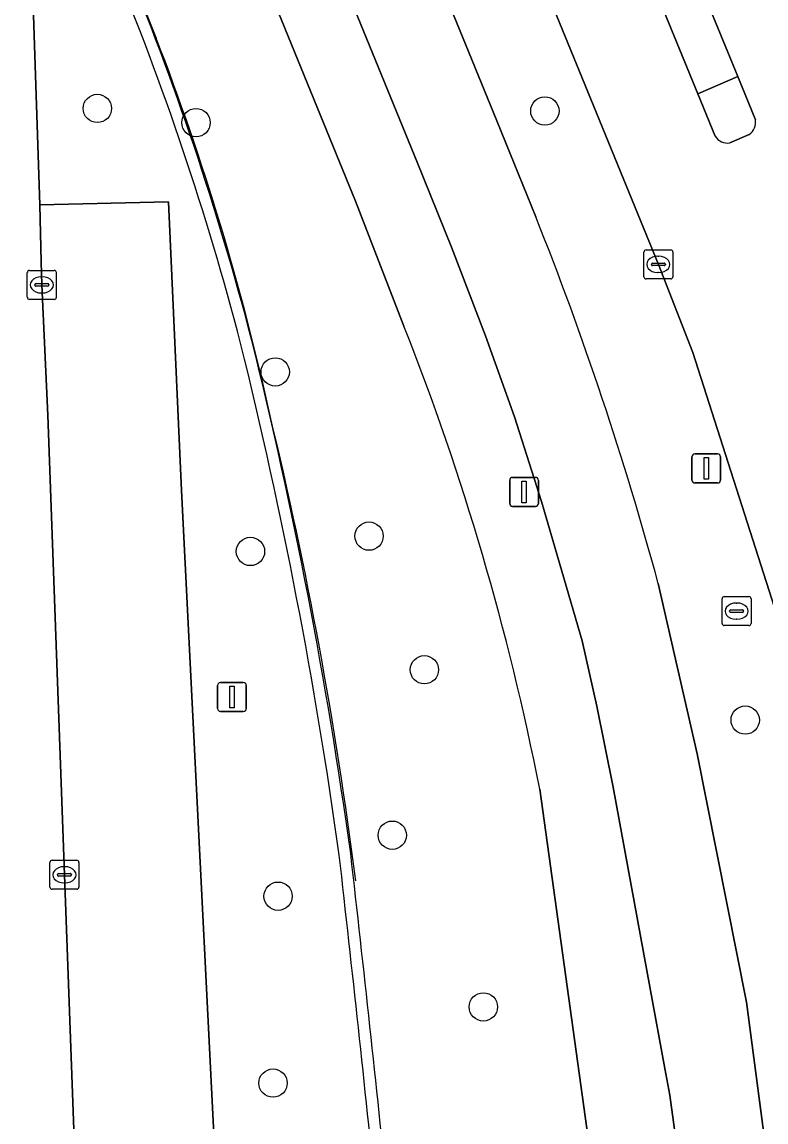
# Model space of a CAD drawing. Extents: x 160554 to 161248, y 385329 to 386506.
# Drawn here: x 161063.88 to 161089.57, y 386294.32 to 386332.29 of the extents above; entities that cross this region are included whole.
import ezdxf

# ---------------------------------------------------------------- set-up
doc = ezdxf.new("R2010")
doc.units = 0
for name, color, linetype in [('IMGEO_Berm_groen', 7, 'Continuous'), ('IMGEO_Boom', 7, 'Continuous'), ('IMGEO_Fietspad_gesloten', 7, 'Continuous'), ('IMGEO_Groenvoorziening', 7, 'Continuous'), ('IMGEO_Haag', 7, 'Continuous'), ('IMGEO_Hek', 7, 'Continuous'), ('IMGEO_Kolk', 7, 'Continuous'), ('IMGEO_Lichtmast', 7, 'Continuous'), ('IMGEO_Parkeervlak_open', 7, 'Continuous'), ('IMGEO_Rijbaan_lokaal_open', 7, 'Continuous'), ('IMGEO_Rijbaan_regionaal_gesloten', 7, 'Continuous'), ('IMGEO_Rioolput', 7, 'Continuous'), ('IMGEO_Verkeersbordpaal', 7, 'Continuous'), ('IMGEO_Verkeerseiland_gesloten', 7, 'Continuous'), ('IMGEO_Voetpad_open', 7, 'Continuous')]:
    doc.layers.add(name, color=color, linetype=linetype)

msp = doc.modelspace()

# ---------------------------------------------------------------- linework, layer by layer
at = {"layer": 'IMGEO_Berm_groen'}
for points in [[(161055.924, 386446.282), (161055.971, 386445.969), (161058.684, 386425.193), (161060.304, 386413.14), (161061.269, 386405.896), (161061.745, 386402.702), (161062.457, 386398.767), (161063.444, 386393.848), (161064.554, 386388.956), (161065.492, 386385.289), (161066.41, 386382.188), (161067.387, 386379.328), (161068.364, 386376.517), (161070.442, 386370.869), (161072.006, 386366.904), (161079.385, 386348.887), (161087.211, 386329.806), (161088.593, 386330.404), (161082.35, 386345.624), (161075.133, 386363.29), (161074.032, 386366.056), (161072.332, 386370.759), (161070.709, 386375.534), (161069.814, 386378.353)], [(161094.461, 386294.924), (161092.855, 386302.039), (161092.359, 386303.947), (161090.322, 386310.439), (161089.854, 386312.082), (161087.036, 386320.88), (161085.85, 386323.924), (161083.522, 386329.629), (161078.097, 386342.869), (161070.009, 386362.558), (161067.759, 386368.181), (161065, 386375.601), (161063.723, 386379.378), (161061.703, 386386.088), (161061.185, 386388.043), (161059.871, 386393.895), (161059.283, 386396.862), (161057.798, 386405.716), (161053.876, 386434.872)], [(161051.251, 386427.35), (161053.657, 386411.675), (161055.379, 386401.089), (161056.829, 386393.358), (161058.17, 386387.166), (161058.979, 386384.275), (161063.677, 386370.037), (161064.471, 386367.794), (161071.84, 386349.526), (161080.28, 386328.88), (161081.617, 386325.565)], [(161085.848, 386312.903), (161087.19, 386307.026), (161088.889, 386298.451), (161103.567, 386187.092), (161104.297, 386182.605)]]:
    msp.add_lwpolyline(points, dxfattribs=at)
msp.add_arc((160973.857, 386282.519), 116.04, 15.17931, 21.77473, dxfattribs=at)
at = {"layer": 'IMGEO_Boom'}
for centre in [(161066.485, 386329.307), (161081.932, 386329.22), (161069.891, 386328.816), (161072.624, 386320.212), (161075.864, 386314.543), (161071.77, 386314.013), (161077.774, 386309.93), (161088.848, 386308.192), (161076.665, 386304.219), (161072.724, 386302.113), (161079.808, 386298.292), (161072.549, 386295.662)]:
    msp.add_circle(centre, 0.489, dxfattribs=at)
at = {"layer": 'IMGEO_Fietspad_gesloten'}
for points in [[(161048.936, 386422.601), (161051.479, 386405.774), (161053.244, 386395.895), (161054.016, 386391.936), (161055.496, 386385.09), (161055.778, 386384.113), (161061.489, 386367.043), (161062.156, 386365.13), (161062.895, 386363.243), (161070.293, 386345.132), (161077.526, 386327.456), (161078.711, 386324.52), (161079.887, 386321.461), (161080.881, 386318.658), (161081.816, 386315.743), (161083.216, 386310.933), (161083.729, 386308.669), (161084.286, 386305.882), (161086.079, 386296.166), (161086.241, 386295.246), (161089.26, 386273.118), (161100.316, 386188.979)], [(161081.617, 386325.565), (161080.28, 386328.88), (161071.84, 386349.526), (161064.471, 386367.794)], [(161100.821, 386181.042), (161104.363, 386179.719), (161104.297, 386182.605), (161103.567, 386187.092), (161088.889, 386298.451), (161087.19, 386307.026), (161085.848, 386312.903)]]:
    msp.add_lwpolyline(points, dxfattribs=at)
msp.add_arc((160973.857, 386282.519), 116.04, 15.17931, 21.77473, dxfattribs=at)
at = {"layer": 'IMGEO_Groenvoorziening'}
for points in [[(161043.381, 386416.822), (161042.006, 386416.743), (161043.389, 386379.736), (161048.332, 386379.879), (161049.756, 386339.292), (161064.04, 386339.75), (161064.496, 386325.979), (161068.946, 386326.086), (161069.391, 386316.113), (161070.939, 386285.189), (161071.538, 386268.247)], [(161077.069, 386321.795), (161075.393, 386326.106), (161068.074, 386344.035), (161060.883, 386361.597), (161060.143, 386363.456), (161059.442, 386365.324), (161053.747, 386382.377)], [(161089.261, 386250.038), (161084.554, 386285.892), (161083.386, 386294.096), (161081.753, 386305.805)]]:
    msp.add_lwpolyline(points, dxfattribs=at)
for centre, radius, start, end in [((160974.958, 386296.09), 99.686, 14.58965, 22.59781), ((160974.958, 386296.09), 99.686, 14.58965, 22.59781), ((160975.056, 386296.121), 99.984, 14.58459, 22.60157), ((160975.056, 386296.121), 99.984, 14.58459, 22.60157), ((160992.332, 386288.292), 91.12, 11.08124, 21.57287), ((160906.024, 386280.168), 170.419, 7.88072, 13.93219), ((160906.024, 386280.168), 170.419, 7.88072, 13.93219), ((160905.773, 386280.129), 171.072, 7.88024, 13.92489), ((160905.773, 386280.129), 171.072, 7.88024, 13.92489), ((160066.321, 386188.32), 1015.472, 5.840253, 6.517541), ((160066.321, 386188.32), 1015.472, 5.840253, 6.517541), ((159988.224, 386179.872), 1093.624, 5.864684, 6.492622), ((159988.224, 386179.872), 1093.624, 5.864684, 6.492622)]:
    msp.add_arc(centre, radius, start, end, dxfattribs=at)
at = {"layer": 'IMGEO_Haag'}
for centre, radius, start, end in [((160974.958, 386296.09), 99.686, 14.58965, 22.59781), ((160975.056, 386296.121), 99.984, 14.58459, 22.60157), ((160906.024, 386280.168), 170.419, 7.88072, 13.93219), ((160905.773, 386280.129), 171.072, 7.88024, 13.92489), ((160066.321, 386188.32), 1015.472, 5.840253, 6.517541), ((159988.224, 386179.872), 1093.624, 5.864684, 6.492622)]:
    msp.add_arc(centre, radius, start, end, dxfattribs=at)
at = {"layer": 'IMGEO_Hek'}
msp.add_lwpolyline([(161061.367, 386349.604), (161068.515, 386331.729)], dxfattribs=at)
for centre, radius, start, end in [((160986.434, 386299.83), 88.062, 12.36734, 21.23746), ((160928.128, 386283.836), 148.473, 7.27801, 13.57731)]:
    msp.add_arc(centre, radius, start, end, dxfattribs=at)
at = {"layer": 'IMGEO_Kolk'}
for p, q in [((161085.349, 386323.498), (161085.349, 386324.35)), ((161085.424, 386324.424), (161086.276, 386324.424)), ((161085.837, 386324.204), (161085.862, 386324.204)), ((161086.35, 386324.35), (161086.35, 386323.498)), ((161064.143, 386323.716), (161064.995, 386323.716)), ((161085.608, 386323.918), (161085.608, 386323.93)), ((161086.046, 386323.881), (161085.648, 386323.881)), ((161085.651, 386323.967), (161086.049, 386323.967)), ((161086.092, 386323.93), (161086.092, 386323.918)), ((161064.068, 386322.79), (161064.068, 386323.642)), ((161064.556, 386323.496), (161064.581, 386323.496)), ((161065.069, 386323.642), (161065.069, 386322.79)), ((161086.276, 386323.424), (161085.424, 386323.424)), ((161085.86, 386323.644), (161085.835, 386323.644)), ((161064.327, 386323.21), (161064.327, 386323.222)), ((161064.765, 386323.173), (161064.367, 386323.173)), ((161064.37, 386323.259), (161064.768, 386323.259)), ((161064.579, 386322.936), (161064.554, 386322.936)), ((161064.811, 386323.222), (161064.811, 386323.21)), ((161064.995, 386322.716), (161064.143, 386322.716)), ((161064.848, 386302.426), (161064.848, 386303.278)), ((161064.923, 386303.352), (161065.775, 386303.352)), ((161065.849, 386303.278), (161065.849, 386302.426)), ((161065.107, 386302.846), (161065.107, 386302.858)), ((161065.545, 386302.809), (161065.147, 386302.809)), ((161065.15, 386302.895), (161065.548, 386302.895)), ((161065.336, 386303.132), (161065.361, 386303.132)), ((161065.591, 386302.858), (161065.591, 386302.846)), ((161065.359, 386302.572), (161065.334, 386302.572)), ((161065.775, 386302.352), (161064.923, 386302.352))]:
    msp.add_line(p, q, dxfattribs=at)
for points in [[(161085.349, 386323.498), (161085.349, 386324.35)], [(161085.424, 386324.424), (161086.276, 386324.424)], [(161086.35, 386324.35), (161086.35, 386323.498)], [(161064.143, 386323.716), (161064.995, 386323.716)], [(161064.068, 386322.79), (161064.068, 386323.642)], [(161065.069, 386323.642), (161065.069, 386322.79)], [(161086.276, 386323.424), (161085.424, 386323.424)], [(161064.995, 386322.716), (161064.143, 386322.716)], [(161064.848, 386302.426), (161064.848, 386303.278)], [(161064.923, 386303.352), (161065.775, 386303.352)], [(161065.849, 386303.278), (161065.849, 386302.426)], [(161065.775, 386302.352), (161064.923, 386302.352)]]:
    msp.add_lwpolyline(points, dxfattribs=at)
for centre, radius, start, end in [((161085.426, 386324.348), 0.0765, 91.552, 178.448), ((161085.426, 386324.348), 0.0765, 91.552, 178.448), ((161086.274, 386324.348), 0.0765, 1.552, 88.448), ((161086.274, 386324.348), 0.0765, 1.552, 88.448), ((161064.145, 386323.64), 0.0765, 91.552, 178.448), ((161064.145, 386323.64), 0.0765, 91.552, 178.448), ((161064.993, 386323.64), 0.0765, 1.552, 88.448), ((161064.993, 386323.64), 0.0765, 1.552, 88.448), ((161085.648, 386323.927), 0.0403, 85.8775, 175.7526), ((161085.645, 386323.917), 0.0366, 178.938, 274.7102), ((161086.049, 386323.924), 0.043, 264.8664, 352.4533), ((161086.053, 386323.929), 0.0386, 1.7309, 96.639), ((161085.426, 386323.5), 0.0765, 181.552, 268.448), ((161085.426, 386323.5), 0.0765, 181.552, 268.448), ((161086.274, 386323.5), 0.0765, 271.552, 358.448), ((161086.274, 386323.5), 0.0765, 271.552, 358.448), ((161064.367, 386323.219), 0.0403, 85.8775, 175.7526), ((161064.364, 386323.209), 0.0366, 178.938, 274.7102), ((161064.768, 386323.216), 0.043, 264.8664, 352.4533), ((161064.772, 386323.221), 0.0386, 1.7309, 96.639), ((161064.145, 386322.792), 0.0765, 181.552, 268.448), ((161064.145, 386322.792), 0.0765, 181.552, 268.448), ((161064.993, 386322.792), 0.0765, 271.552, 358.448), ((161064.993, 386322.792), 0.0765, 271.552, 358.448), ((161064.925, 386303.276), 0.0765, 91.552, 178.448), ((161064.925, 386303.276), 0.0765, 91.552, 178.448), ((161065.773, 386303.276), 0.0765, 1.552, 88.448), ((161065.773, 386303.276), 0.0765, 1.552, 88.448), ((161065.147, 386302.855), 0.0403, 85.8775, 175.7526), ((161065.144, 386302.845), 0.0366, 178.938, 274.7102), ((161065.548, 386302.852), 0.043, 264.8664, 352.4533), ((161065.552, 386302.857), 0.0386, 1.7309, 96.639), ((161064.925, 386302.428), 0.0765, 181.552, 268.448), ((161064.925, 386302.428), 0.0765, 181.552, 268.448), ((161065.773, 386302.428), 0.0765, 271.552, 358.448), ((161065.773, 386302.428), 0.0765, 271.552, 358.448)]:
    msp.add_arc(centre, radius, start, end, dxfattribs=at)
for centre, major_axis, ratio, start_param, end_param in [((161085.836, 386323.924), (-0.387, 0.002), 0.722429, 4.712389, 7.853982), ((161085.861, 386323.924), (-0.39, 0.002), 0.717154, 1.570796, 4.712389), ((161064.555, 386323.216), (-0.387, 0.002), 0.722429, 4.712389, 7.853982), ((161064.58, 386323.216), (-0.39, 0.002), 0.717154, 1.570796, 4.712389), ((161065.335, 386302.852), (-0.387, 0.002), 0.722429, 4.712389, 7.853982), ((161065.36, 386302.852), (-0.39, 0.002), 0.717154, 1.570796, 4.712389)]:
    msp.add_ellipse(centre, major_axis=major_axis, ratio=ratio, start_param=start_param, end_param=end_param, dxfattribs=at)
at = {"layer": 'IMGEO_Lichtmast'}
for p, q in [((161080.718, 386315.669), (161080.718, 386316.469)), ((161080.718, 386316.469), (161080.718, 386315.669)), ((161080.818, 386316.569), (161081.608, 386316.569)), ((161081.608, 386316.569), (161080.818, 386316.569)), ((161081.708, 386316.469), (161081.708, 386315.669)), ((161081.708, 386315.669), (161081.708, 386316.469)), ((161081.608, 386315.569), (161080.818, 386315.569)), ((161080.818, 386315.569), (161081.608, 386315.569)), ((161070.634, 386308.589), (161070.634, 386309.389)), ((161070.634, 386309.389), (161070.634, 386308.589)), ((161070.734, 386309.489), (161071.524, 386309.489)), ((161071.524, 386309.489), (161070.734, 386309.489)), ((161071.624, 386309.389), (161071.624, 386308.589)), ((161071.624, 386308.589), (161071.624, 386309.389)), ((161071.524, 386308.489), (161070.734, 386308.489)), ((161070.734, 386308.489), (161071.524, 386308.489))]:
    msp.add_line(p, q, dxfattribs=at)
for points in [[(161081.138, 386316.444), (161081.288, 386316.444), (161081.288, 386315.694), (161081.138, 386315.694), (161081.138, 386316.444)], [(161071.054, 386309.364), (161071.204, 386309.364), (161071.204, 386308.614), (161071.054, 386308.614), (161071.054, 386309.364)]]:
    msp.add_lwpolyline(points, dxfattribs=at)
for centre, start, end in [((161080.818, 386316.469), 90, 180), ((161080.818, 386316.469), 90, 180), ((161081.608, 386316.469), 0, 90), ((161081.608, 386316.469), 360, 90), ((161080.818, 386315.669), 180, 270), ((161080.818, 386315.669), 180, 270), ((161081.608, 386315.669), 270, 0), ((161081.608, 386315.669), 270, 0), ((161070.734, 386309.389), 90, 180), ((161070.734, 386309.389), 90, 180), ((161071.524, 386309.389), 0, 90), ((161071.524, 386309.389), 360, 90), ((161070.734, 386308.589), 180, 270), ((161070.734, 386308.589), 180, 270), ((161071.524, 386308.589), 270, 0), ((161071.524, 386308.589), 270, 0)]:
    msp.add_arc(centre, 0.1, start, end, dxfattribs=at)
at = {"layer": 'IMGEO_Parkeervlak_open'}
msp.add_lwpolyline([(161069.391, 386316.113), (161068.946, 386326.086), (161064.496, 386325.979), (161064.548, 386324.012), (161064.57, 386323.216), (161064.772, 386318.721), (161065.35, 386302.853), (161066.007, 386284.945), (161066.544, 386268.509), (161067.444, 386243.833), (161072.408, 386243.993), (161071.87, 386258.998), (161071.837, 386259.923), (161071.538, 386268.247), (161070.939, 386285.189)], close=True, dxfattribs=at)
at = {"layer": 'IMGEO_Rijbaan_lokaal_open'}
msp.add_lwpolyline([(161066.544, 386268.509), (161066.007, 386284.945), (161065.35, 386302.853), (161064.772, 386318.721), (161064.57, 386323.216), (161064.548, 386324.012), (161064.496, 386325.979), (161064.04, 386339.75), (161049.756, 386339.292), (161044.824, 386339.115), (161043.389, 386379.736), (161042.006, 386416.743)], dxfattribs=at)
at = {"layer": 'IMGEO_Rijbaan_regionaal_gesloten'}
for points in [[(161053.876, 386434.872), (161057.798, 386405.716), (161059.283, 386396.862), (161059.871, 386393.895), (161061.185, 386388.043), (161061.703, 386386.088), (161063.723, 386379.378), (161065, 386375.601), (161067.759, 386368.181), (161070.009, 386362.558), (161078.097, 386342.869), (161083.522, 386329.629), (161085.85, 386323.924), (161087.036, 386320.88), (161089.854, 386312.082), (161090.322, 386310.439), (161092.359, 386303.947), (161092.855, 386302.039), (161094.461, 386294.924)], [(161087.809, 386328.347), (161087.211, 386329.806), (161079.385, 386348.887), (161072.006, 386366.904), (161070.442, 386370.869), (161068.364, 386376.517), (161067.387, 386379.328), (161066.41, 386382.188), (161065.492, 386385.289), (161064.554, 386388.956), (161063.444, 386393.848), (161062.457, 386398.767), (161061.745, 386402.702), (161061.269, 386405.896), (161060.304, 386413.14), (161058.684, 386425.193)], [(161069.814, 386378.353), (161070.709, 386375.534), (161072.332, 386370.759), (161074.032, 386366.056), (161075.133, 386363.29), (161082.35, 386345.624), (161088.593, 386330.404), (161089.202, 386328.919)], [(161088.987, 386328.406), (161088.321, 386328.12)]]:
    msp.add_lwpolyline(points, dxfattribs=at)
for centre, radius, start, end in [((161088.691, 386328.832), 0.518, 304.817, 9.7056), ((161088.24, 386328.628), 0.515, 213.1276, 279.0513)]:
    msp.add_arc(centre, radius, start, end, dxfattribs=at)
at = {"layer": 'IMGEO_Rioolput'}
for p, q in [((161088.051, 386311.528), (161088.051, 386312.38)), ((161088.126, 386312.454), (161088.978, 386312.454)), ((161089.052, 386312.38), (161089.052, 386311.528)), ((161088.31, 386311.948), (161088.31, 386311.96)), ((161088.748, 386311.911), (161088.35, 386311.911)), ((161088.353, 386311.997), (161088.751, 386311.997)), ((161088.539, 386312.234), (161088.564, 386312.234)), ((161088.794, 386311.96), (161088.794, 386311.948)), ((161088.562, 386311.674), (161088.537, 386311.674)), ((161088.978, 386311.454), (161088.126, 386311.454))]:
    msp.add_line(p, q, dxfattribs=at)
for points in [[(161088.051, 386311.528), (161088.051, 386312.38)], [(161088.126, 386312.454), (161088.978, 386312.454)], [(161089.052, 386312.38), (161089.052, 386311.528)], [(161088.978, 386311.454), (161088.126, 386311.454)]]:
    msp.add_lwpolyline(points, dxfattribs=at)
for centre, radius, start, end in [((161088.128, 386312.378), 0.0765, 91.552, 178.448), ((161088.128, 386312.378), 0.0765, 91.552, 178.448), ((161088.976, 386312.378), 0.0765, 1.552, 88.448), ((161088.976, 386312.378), 0.0765, 1.552, 88.448), ((161088.35, 386311.957), 0.0403, 85.8775, 175.7526), ((161088.347, 386311.947), 0.0366, 178.938, 274.7102), ((161088.751, 386311.954), 0.043, 264.8664, 352.4533), ((161088.755, 386311.959), 0.0386, 1.7309, 96.639), ((161088.128, 386311.53), 0.0765, 181.552, 268.448), ((161088.128, 386311.53), 0.0765, 181.552, 268.448), ((161088.976, 386311.53), 0.0765, 271.552, 358.448), ((161088.976, 386311.53), 0.0765, 271.552, 358.448)]:
    msp.add_arc(centre, radius, start, end, dxfattribs=at)
for centre, major_axis, ratio, start_param, end_param in [((161088.538, 386311.954), (-0.387, 0.002), 0.722429, 4.712389, 7.853982), ((161088.563, 386311.954), (-0.39, 0.002), 0.717154, 1.570796, 4.712389)]:
    msp.add_ellipse(centre, major_axis=major_axis, ratio=ratio, start_param=start_param, end_param=end_param, dxfattribs=at)
at = {"layer": 'IMGEO_Verkeersbordpaal'}
for p, q in [((161087.006, 386316.479), (161087.006, 386317.279)), ((161087.006, 386317.279), (161087.006, 386316.479)), ((161087.106, 386317.379), (161087.896, 386317.379)), ((161087.896, 386317.379), (161087.106, 386317.379)), ((161087.996, 386317.279), (161087.996, 386316.479)), ((161087.996, 386316.479), (161087.996, 386317.279)), ((161087.896, 386316.379), (161087.106, 386316.379)), ((161087.106, 386316.379), (161087.896, 386316.379))]:
    msp.add_line(p, q, dxfattribs=at)
msp.add_lwpolyline([(161087.426, 386317.254), (161087.576, 386317.254), (161087.576, 386316.504), (161087.426, 386316.504), (161087.426, 386317.254)], dxfattribs=at)
for centre, start, end in [((161087.106, 386317.279), 90, 180), ((161087.106, 386317.279), 90, 180), ((161087.896, 386317.279), 0, 90), ((161087.896, 386317.279), 360, 90), ((161087.106, 386316.479), 180, 270), ((161087.106, 386316.479), 180, 270), ((161087.896, 386316.479), 270, 0), ((161087.896, 386316.479), 270, 0)]:
    msp.add_arc(centre, 0.1, start, end, dxfattribs=at)
at = {"layer": 'IMGEO_Verkeerseiland_gesloten'}
for points in [[(161088.593, 386330.404), (161087.211, 386329.806), (161087.809, 386328.347)], [(161089.202, 386328.919), (161088.593, 386330.404)], [(161088.321, 386328.12), (161088.987, 386328.406)]]:
    msp.add_lwpolyline(points, dxfattribs=at)
for centre, radius, start, end in [((161088.691, 386328.832), 0.518, 304.817, 9.7056), ((161088.24, 386328.628), 0.515, 213.1276, 279.0513)]:
    msp.add_arc(centre, radius, start, end, dxfattribs=at)
at = {"layer": 'IMGEO_Voetpad_open'}
for points in [[(161100.833, 386185.089), (161100.316, 386188.979), (161089.26, 386273.118), (161086.241, 386295.246), (161086.079, 386296.166), (161084.286, 386305.882), (161083.729, 386308.669), (161083.216, 386310.933), (161081.816, 386315.743), (161080.881, 386318.658), (161079.887, 386321.461), (161078.711, 386324.52), (161077.526, 386327.456), (161070.293, 386345.132), (161062.895, 386363.243), (161062.156, 386365.13), (161061.489, 386367.043), (161055.778, 386384.113), (161055.496, 386385.09), (161054.016, 386391.936), (161053.244, 386395.895), (161051.479, 386405.774), (161048.936, 386422.601)], [(161053.747, 386382.377), (161059.442, 386365.324), (161060.143, 386363.456), (161060.883, 386361.597), (161068.074, 386344.035), (161075.393, 386326.106), (161077.069, 386321.795)], [(161081.753, 386305.805), (161083.386, 386294.096), (161084.554, 386285.892), (161089.261, 386250.038), (161089.929, 386245.048), (161090.225, 386242.834), (161090.33, 386242.022), (161091.167, 386235.549), (161091.551, 386232.577), (161092.259, 386227.303), (161097.665, 386186.145), (161097.833, 386184.867)]]:
    msp.add_lwpolyline(points, dxfattribs=at)
msp.add_arc((160992.332, 386288.292), 91.12, 11.08124, 21.57287, dxfattribs=at)

doc.saveas('drawing.dxf')
